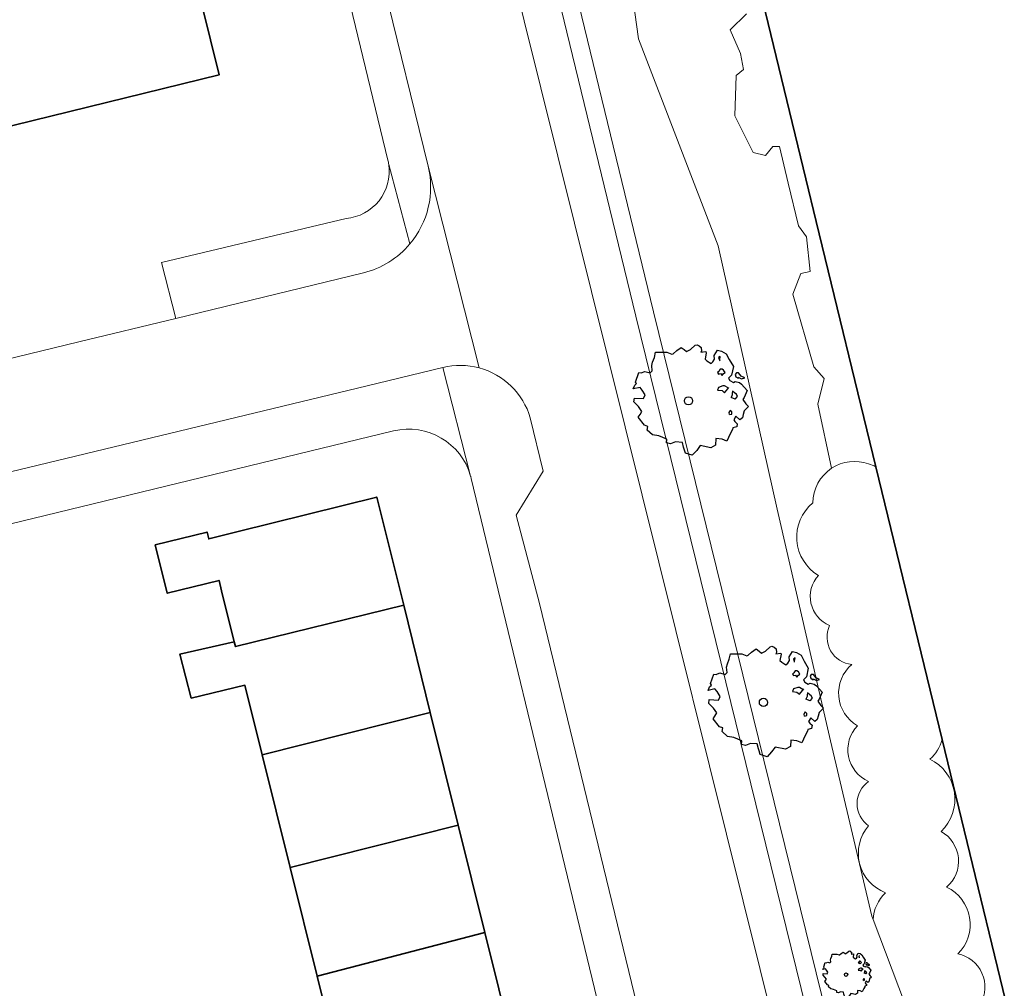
# Model space of a CAD drawing. Header units: metres. Extents: x 152391 to 157968, y 462336 to 467280.
# Tile 606 of 656: x 156572 to 156626, y 464312 to 464365. Entities that reach past the tile are written whole.
import ezdxf

# ---------------------------------------------------------------- set-up
doc = ezdxf.new("R2010")
doc.units = ezdxf.units.M
doc.header["$LTSCALE"] = 0.75
doc.layers.get('0').update_dxf_attribs({"lineweight": 25})
for name, color, linetype, lineweight in [('B-GV-GR-BOOM-S', 252, 'Continuous', 25), ('B-WE-GK-BESCHOEIING-G', 251, 'GK-BESCHOEIING', 35), ('B-WE-GR-BOS_LOOF-GV', 251, 'Continuous', 13), ('B-WE-OG-BEBOUWING-GV', 6, 'Continuous', 35), ('B-WE-OG-TERREIN_CULTUURSCHEIDING-GV', 251, 'Continuous', 18), ('B-WE-OG-WATER_SLOOT-GV', 251, 'Continuous', 18), ('B-WE-VH-VERHARDING_ASFALT-GV', 251, 'Continuous', 18), ('B-WE-VH-VERHARDING_TEGEL-GV', 251, 'Continuous', 18)]:
    doc.layers.add(name, color=color, linetype=linetype, lineweight=lineweight)
doc.linetypes.add('GK-BESCHOEIING', pattern='A,30,-5,[1,NLCS.SHX,S=1,R=0,X=0,Y=0],-5', length=40)

# ---------------------------------------------------------------- blocks, each defined once
blk = doc.blocks.new('SGR-BOOM_50_100')
at = {"linetype": 'Continuous'}
for p, q in [((-0.835, 2.577), (-0.649, 2.752)), ((-0.649, 2.752), (-0.401, 2.928)), ((-0.401, 2.928), (-0.236, 2.811)), ((-0.236, 2.811), (-0.112, 2.694)), ((-0.112, 2.694), (0.116, 2.811)), ((0.116, 2.811), (0.364, 3.044)), ((0.364, 3.044), (0.467, 3.074)), ((0.467, 3.074), (0.591, 3.015)), ((0.591, 3.015), (0.695, 2.928)), ((0.715, 2.723), (0.674, 2.665)), ((0.695, 2.928), (0.715, 2.723)), ((1.398, 2.49), (1.584, 2.782)), ((1.584, 2.782), (1.811, 2.723)), ((1.811, 2.723), (2.059, 2.577)), ((-1.972, 2.11), (-1.869, 2.373)), ((-1.869, 2.373), (-1.807, 2.665)), ((-1.807, 2.665), (-1.187, 2.665)), ((-1.187, 2.665), (-0.918, 2.548)), ((-0.918, 2.548), (-0.835, 2.577)), ((0.674, 2.665), (0.943, 2.694)), ((0.964, 2.636), (0.902, 2.285)), ((0.902, 2.285), (1.005, 2.198)), ((0.943, 2.694), (0.964, 2.636)), ((1.005, 2.198), (1.232, 2.052)), ((1.336, 2.139), (1.418, 2.285)), ((1.418, 2.285), (1.398, 2.49)), ((1.729, 2.431), (1.646, 2.373)), ((1.646, 2.373), (1.687, 2.227)), ((1.687, 2.227), (1.708, 2.198)), ((1.708, 2.256), (1.729, 2.431)), ((2.059, 2.577), (2.225, 2.256)), ((2.225, 2.256), (2.452, 1.876)), ((-2.096, 1.526), (-1.993, 1.643)), ((-2.014, 1.935), (-1.972, 2.11)), ((-1.993, 1.643), (-2.014, 1.935)), ((1.232, 2.052), (1.336, 2.139)), ((1.729, 1.73), (1.667, 1.613)), ((1.832, 1.73), (1.729, 1.73)), ((1.915, 1.672), (1.832, 1.73)), ((1.997, 1.555), (1.915, 1.672)), ((2.452, 1.876), (2.349, 1.409)), ((-2.903, 1.029), (-2.717, 1.555)), ((-2.717, 1.555), (-2.593, 1.526)), ((-2.593, 1.526), (-2.386, 1.613)), ((-2.386, 1.613), (-2.096, 1.526)), ((1.667, 1.613), (1.584, 1.555)), ((1.584, 1.555), (1.646, 1.467)), ((1.646, 1.467), (1.749, 1.497)), ((1.749, 1.497), (1.832, 1.38)), ((1.832, 1.38), (1.915, 1.497)), ((1.915, 1.497), (1.997, 1.555)), ((2.349, 1.409), (2.183, 1.234)), ((2.183, 1.234), (2.266, 1.117)), ((2.266, 1.117), (2.452, 1)), ((2.618, 1.526), (2.556, 1.438)), ((2.556, 1.438), (2.597, 1.321)), ((2.597, 1.321), (2.721, 1.234)), ((2.742, 1.526), (2.618, 1.526)), ((2.721, 1.292), (2.907, 1.205)), ((2.721, 1.234), (2.742, 1.292)), ((2.886, 1.351), (2.742, 1.526)), ((3.072, 1.263), (2.886, 1.351)), ((2.907, 1.205), (3.072, 1.263)), ((-3.027, 0.65), (-2.944, 0.854)), ((-2.655, 0.737), (-3.027, 0.65)), ((-2.944, 0.854), (-2.841, 0.942)), ((-2.841, 0.942), (-2.903, 1.029)), ((-2.531, 0.591), (-2.655, 0.737)), ((-2.365, 0.329), (-2.531, 0.591)), ((1.646, 0.737), (1.584, 0.591)), ((1.584, 0.591), (1.832, 0.562)), ((1.873, 0.825), (1.646, 0.737)), ((1.832, 0.562), (1.977, 0.445)), ((1.977, 0.825), (1.873, 0.825)), ((2.163, 0.708), (1.977, 0.825)), ((1.977, 0.445), (2.142, 0.65)), ((2.142, 0.65), (2.204, 0.737)), ((2.452, 1), (2.556, 1.059)), ((2.556, 1.059), (2.783, 1)), ((2.783, 1), (2.907, 0.913)), ((2.907, 0.913), (3.217, 0.562)), ((3.217, 0.562), (3.052, 0.183)), ((-2.985, -0.051), (-2.965, 0.153)), ((-2.965, 0.153), (-2.469, 0.124)), ((-2.469, 0.124), (-2.365, 0.329)), ((2.39, 0.329), (2.328, 0.183)), ((2.549, 0.087), (2.328, 0.183)), ((2.411, 0.533), (2.39, 0.416)), ((2.39, 0.416), (2.39, 0.329)), ((2.535, 0.416), (2.411, 0.533)), ((2.618, 0.358), (2.535, 0.416)), ((2.549, 0.087), (2.68, 0.241)), ((2.68, 0.241), (2.618, 0.358)), ((3.052, 0.183), (2.969, 0.066)), ((2.969, 0.066), (3.135, -0.168)), ((-2.737, -0.314), (-2.985, -0.051)), ((-2.551, -0.577), (-2.737, -0.314)), ((2.287, -0.518), (2.204, -0.635)), ((2.37, -0.606), (2.287, -0.518)), ((3.279, -0.314), (3.052, -0.548)), ((3.135, -0.168), (3.279, -0.314)), ((-2.758, -0.898), (-2.655, -0.752)), ((-2.407, -1.336), (-2.758, -0.898)), ((-2.655, -0.752), (-2.551, -0.577)), ((2.204, -0.635), (2.225, -0.752)), ((2.245, -0.752), (2.37, -0.723)), ((2.37, -0.723), (2.37, -0.606)), ((2.597, -0.84), (2.473, -1.044)), ((2.473, -1.044), (2.535, -1.132)), ((2.804, -1.044), (2.597, -0.84)), ((2.948, -0.927), (2.804, -1.044)), ((2.99, -0.752), (2.948, -0.927)), ((3.052, -0.548), (2.99, -0.752)), ((-2.22, -1.394), (-2.407, -1.336)), ((-2.262, -1.599), (-2.22, -1.394)), ((-1.972, -1.862), (-2.262, -1.599)), ((2.411, -1.57), (2.287, -1.803)), ((2.432, -1.482), (2.411, -1.57)), ((2.638, -1.424), (2.432, -1.482)), ((2.535, -1.132), (2.659, -1.248)), ((2.659, -1.248), (2.638, -1.424)), ((-1.621, -1.92), (-1.972, -1.862)), ((-1.187, -2.095), (-1.621, -1.92)), ((-1.207, -2.3), (-1.187, -2.095)), ((1.501, -2.066), (1.48, -2.417)), ((1.832, -2.095), (1.501, -2.066)), ((2.101, -2.212), (1.832, -2.095)), ((2.287, -1.803), (2.101, -2.212)), ((-0.98, -2.358), (-1.207, -2.3)), ((-0.711, -2.241), (-0.98, -2.358)), ((-0.339, -2.271), (-0.711, -2.241)), ((-0.277, -2.533), (-0.339, -2.271)), ((-0.236, -2.65), (-0.277, -2.533)), ((-0.174, -2.855), (-0.236, -2.65)), ((0.633, -2.446), (0.447, -2.709)), ((1.212, -2.563), (0.633, -2.446)), ((1.48, -2.417), (1.212, -2.563)), ((0.199, -2.971), (-0.174, -2.855)), ((0.447, -2.709), (0.199, -2.971))]:
    blk.add_line(p, q, dxfattribs=at)
blk.add_circle((0, 0), 0.225, dxfattribs=at)
blk = doc.blocks.new('SGR-BOOM_0_20')
at = {"linetype": 'Continuous'}
for p, q in [((-0.788, 1.001), (-0.762, 1.124)), ((-0.762, 1.124), (-0.501, 1.124)), ((-0.501, 1.124), (-0.387, 1.075)), ((-0.387, 1.075), (-0.352, 1.087)), ((-0.352, 1.087), (-0.274, 1.161)), ((-0.274, 1.161), (-0.169, 1.235)), ((-0.169, 1.235), (-0.099, 1.186)), ((-0.099, 1.186), (-0.047, 1.137)), ((-0.047, 1.137), (0.049, 1.186)), ((0.049, 1.186), (0.154, 1.284)), ((0.154, 1.284), (0.197, 1.297)), ((0.197, 1.297), (0.25, 1.272)), ((0.25, 1.272), (0.293, 1.235)), ((0.302, 1.149), (0.284, 1.124)), ((0.284, 1.124), (0.398, 1.137)), ((0.293, 1.235), (0.302, 1.149)), ((0.407, 1.112), (0.38, 0.964)), ((0.398, 1.137), (0.407, 1.112)), ((0.59, 1.05), (0.668, 1.173)), ((0.668, 1.173), (0.764, 1.149)), ((0.764, 1.149), (0.869, 1.087)), ((0.869, 1.087), (0.939, 0.952)), ((-1.225, 0.434), (-1.146, 0.656)), ((-1.146, 0.656), (-1.094, 0.644)), ((-1.094, 0.644), (-1.007, 0.681)), ((-1.007, 0.681), (-0.884, 0.644)), ((-0.884, 0.644), (-0.841, 0.693)), ((-0.85, 0.816), (-0.832, 0.89)), ((-0.841, 0.693), (-0.85, 0.816)), ((-0.832, 0.89), (-0.788, 1.001)), ((0.38, 0.964), (0.424, 0.927)), ((0.424, 0.927), (0.52, 0.865)), ((0.52, 0.865), (0.564, 0.902)), ((0.564, 0.902), (0.598, 0.964)), ((0.598, 0.964), (0.59, 1.05)), ((0.703, 0.681), (0.668, 0.656)), ((0.668, 0.656), (0.694, 0.619)), ((0.729, 1.026), (0.694, 1.001)), ((0.694, 1.001), (0.712, 0.939)), ((0.694, 0.619), (0.738, 0.631)), ((0.729, 0.73), (0.703, 0.681)), ((0.712, 0.939), (0.721, 0.927)), ((0.721, 0.952), (0.729, 1.026)), ((0.773, 0.73), (0.729, 0.73)), ((0.738, 0.631), (0.773, 0.582)), ((0.808, 0.705), (0.773, 0.73)), ((0.773, 0.582), (0.808, 0.631)), ((0.843, 0.656), (0.808, 0.705)), ((0.808, 0.631), (0.843, 0.656)), ((0.991, 0.594), (0.921, 0.521)), ((0.939, 0.952), (1.035, 0.792)), ((1.035, 0.792), (0.991, 0.594)), ((1.104, 0.644), (1.078, 0.607)), ((1.078, 0.607), (1.096, 0.557)), ((1.096, 0.557), (1.148, 0.521)), ((1.157, 0.644), (1.104, 0.644)), ((1.148, 0.545), (1.226, 0.508)), ((1.148, 0.521), (1.157, 0.545)), ((1.218, 0.57), (1.157, 0.644)), ((1.296, 0.533), (1.218, 0.57)), ((-1.277, 0.274), (-1.242, 0.36)), ((-1.12, 0.311), (-1.277, 0.274)), ((-1.259, -0.022), (-1.251, 0.065)), ((-1.251, 0.065), (-1.041, 0.052)), ((-1.242, 0.36), (-1.198, 0.397)), ((-1.198, 0.397), (-1.225, 0.434)), ((-1.068, 0.249), (-1.12, 0.311)), ((-0.998, 0.139), (-1.068, 0.249)), ((-1.041, 0.052), (-0.998, 0.139)), ((0.694, 0.311), (0.668, 0.249)), ((0.668, 0.249), (0.773, 0.237)), ((0.79, 0.348), (0.694, 0.311)), ((0.773, 0.237), (0.834, 0.188)), ((0.834, 0.348), (0.79, 0.348)), ((0.912, 0.299), (0.834, 0.348)), ((0.834, 0.188), (0.904, 0.274)), ((0.904, 0.274), (0.93, 0.311)), ((0.921, 0.521), (0.956, 0.471)), ((0.956, 0.471), (1.035, 0.422)), ((1.008, 0.139), (0.982, 0.077)), ((1.075, 0.037), (0.982, 0.077)), ((1.017, 0.225), (1.008, 0.176)), ((1.008, 0.176), (1.008, 0.139)), ((1.069, 0.176), (1.017, 0.225)), ((1.035, 0.422), (1.078, 0.447)), ((1.104, 0.151), (1.069, 0.176)), ((1.075, 0.037), (1.13, 0.102)), ((1.078, 0.447), (1.174, 0.422)), ((1.13, 0.102), (1.104, 0.151)), ((1.174, 0.422), (1.226, 0.385)), ((1.226, 0.508), (1.296, 0.533)), ((1.226, 0.385), (1.357, 0.237)), ((1.287, 0.077), (1.253, 0.028)), ((1.253, 0.028), (1.322, -0.071)), ((1.357, 0.237), (1.287, 0.077)), ((-1.155, -0.132), (-1.259, -0.022)), ((-1.164, -0.379), (-1.12, -0.317)), ((-1.015, -0.564), (-1.164, -0.379)), ((-1.076, -0.243), (-1.155, -0.132)), ((-1.12, -0.317), (-1.076, -0.243)), ((0.965, -0.219), (0.93, -0.268)), ((0.93, -0.268), (0.939, -0.317)), ((0.947, -0.317), (1, -0.305)), ((1, -0.256), (0.965, -0.219)), ((1, -0.305), (1, -0.256)), ((1.096, -0.354), (1.043, -0.44)), ((1.043, -0.44), (1.069, -0.477)), ((1.069, -0.477), (1.122, -0.527)), ((1.183, -0.44), (1.096, -0.354)), ((1.122, -0.527), (1.113, -0.601)), ((1.244, -0.391), (1.183, -0.44)), ((1.261, -0.317), (1.244, -0.391)), ((1.287, -0.231), (1.261, -0.317)), ((1.383, -0.132), (1.287, -0.231)), ((1.322, -0.071), (1.383, -0.132)), ((-0.937, -0.588), (-1.015, -0.564)), ((-0.954, -0.675), (-0.937, -0.588)), ((-0.832, -0.785), (-0.954, -0.675)), ((-0.684, -0.81), (-0.832, -0.785)), ((-0.501, -0.884), (-0.684, -0.81)), ((-0.509, -0.97), (-0.501, -0.884)), ((-0.413, -0.995), (-0.509, -0.97)), ((-0.3, -0.946), (-0.413, -0.995)), ((-0.143, -0.958), (-0.3, -0.946)), ((-0.117, -1.069), (-0.143, -0.958)), ((-0.099, -1.118), (-0.117, -1.069)), ((0.267, -1.032), (0.188, -1.143)), ((0.511, -1.081), (0.267, -1.032)), ((0.625, -1.019), (0.511, -1.081)), ((0.633, -0.872), (0.625, -1.019)), ((0.773, -0.884), (0.633, -0.872)), ((0.886, -0.933), (0.773, -0.884)), ((0.965, -0.761), (0.886, -0.933)), ((1.017, -0.662), (0.965, -0.761)), ((1.026, -0.625), (1.017, -0.662)), ((1.113, -0.601), (1.026, -0.625)), ((-0.073, -1.204), (-0.099, -1.118)), ((0.084, -1.254), (-0.073, -1.204)), ((0.188, -1.143), (0.084, -1.254))]:
    blk.add_line(p, q, dxfattribs=at)
blk.add_circle((0, 0), 0.0948, dxfattribs=at)

msp = doc.modelspace()

# ---------------------------------------------------------------- linework, layer by layer
at = {"layer": 'B-WE-GK-BESCHOEIING-G'}
for points in [[(156618.549, 464340.098), (156615.293, 464353.506), (156614.726, 464355.841), (156607.761, 464384.519)], [(156622.175, 464325.164), (156618.549, 464340.098)], [(156622.175, 464325.164), (156640.46, 464249.866), (156641.98, 464242.867)]]:
    msp.add_lwpolyline(points, dxfattribs=at)
at = {"layer": 'B-WE-GR-BOS_LOOF-GV'}
for points in [[(156603.78, 464376.366), (156605.56, 464363.509), (156609.923, 464352.18), (156613.155, 464337.779), (156616.063, 464325.106), (156618.325, 464315.505), (156618.397, 464315.315)], [(156616.127, 464340.009), (156615.367, 464343.515), (156615.729, 464344.921), (156615.166, 464345.564), (156614.001, 464349.541), (156614.443, 464350.665), (156614.965, 464350.786), (156614.764, 464352.674), (156614.321, 464353.27), (156613.754, 464355.605), (156613.278, 464357.615), (156612.916, 464357.614), (156612.515, 464357.132), (156611.832, 464357.293), (156610.828, 464359.301), (156610.908, 464361.511), (156611.31, 464361.832), (156611.149, 464362.716), (156610.587, 464364.001), (156611.47, 464364.885)], [(156622.175, 464325.164), (156618.549, 464340.098)], [(156618.397, 464315.315), (156621.88, 464306.096), (156623.951, 464297.62)]]:
    msp.add_lwpolyline(points, dxfattribs=at)
for points in [[(156618.155, 464340.246, 0.237167), (156616.127, 464340.009)], [(156616.127, 464340.009, 0.252185), (156615.105, 464338.113)], [(156615.105, 464338.113, -0.252185), (156616.127, 464340.009)], [(156618.549, 464340.098, 0.045049), (156618.155, 464340.246)], [(156615.105, 464338.113, 0.520942), (156615.41, 464334.153)], [(156615.41, 464334.153, -0.520942), (156615.105, 464338.113)], [(156615.41, 464334.153, 0.520812), (156616.02, 464331.411)], [(156616.02, 464331.411, -0.520812), (156615.41, 464334.153)], [(156616.02, 464331.411, 0.520804), (156617.24, 464329.279)], [(156617.24, 464329.279, -0.520804), (156616.02, 464331.411)], [(156617.24, 464329.279, 0.520564), (156617.545, 464325.927)], [(156617.545, 464325.927, -0.520564), (156617.24, 464329.279)], [(156617.545, 464325.927, 0.520707), (156618.155, 464322.881)], [(156618.155, 464322.881, -0.520707), (156617.545, 464325.927)], [(156621.51, 464324.1, 0.156796), (156622.175, 464325.164)], [(156622.12, 464320.139, 0.520555), (156621.51, 464324.1)], [(156618.155, 464322.881, 0.521133), (156618.155, 464320.444)], [(156618.155, 464320.444, -0.521133), (156618.155, 464322.881)], [(156618.155, 464320.444, 0.520497), (156619.07, 464316.788)], [(156619.07, 464316.788, -0.520497), (156618.155, 464320.444)], [(156622.425, 464317.093, 0.520332), (156622.12, 464320.139)], [(156619.07, 464316.788, 0.185405), (156618.397, 464315.315)], [(156618.397, 464315.315, -0.185405), (156619.07, 464316.788)], [(156623.035, 464313.437, 0.520802), (156622.425, 464317.093)], [(156624.255, 464310.695, 0.520874), (156623.035, 464313.437)]]:
    msp.add_lwpolyline(points, format="xyb", dxfattribs=at)
at = {"layer": 'B-WE-OG-BEBOUWING-GV'}
for points in [[(156558.041, 464399.81), (156566.82, 464363.927), (156568.265, 464358.023), (156582.611, 464361.533), (156581.181, 464367.377), (156571.06, 464408.745), (156568.372, 464419.73), (156554.026, 464416.22)], [(156583.44, 464330.518), (156583.507, 464330.251), (156592.712, 464332.514), (156591.243, 464338.434), (156583.663, 464336.553), (156582.042, 464336.151), (156581.951, 464336.516), (156579.121, 464335.814), (156579.777, 464333.17), (156582.608, 464333.872), (156582.749, 464333.303)], [(156592.712, 464332.514), (156583.507, 464330.251), (156583.44, 464330.518), (156580.469, 464329.846), (156581.09, 464327.44), (156584.029, 464328.144), (156584.974, 464324.337), (156594.168, 464326.647)], [(156594.168, 464326.647), (156584.974, 464324.337), (156586.506, 464318.163), (156595.699, 464320.481)], [(156595.699, 464320.481), (156586.506, 464318.163), (156587.98, 464312.224), (156597.156, 464314.61)], [(156598.687, 464308.441), (156597.156, 464314.61), (156587.98, 464312.224), (156589.496, 464306.117)]]:
    msp.add_lwpolyline(points, close=True, dxfattribs=at)
at = {"layer": 'B-WE-OG-TERREIN_CULTUURSCHEIDING-GV'}
for points in [[(156641.755, 464221.8), (156639.008, 464231.209), (156636.099, 464242.73), (156634.645, 464252.523), (156629.798, 464268.845), (156626.566, 464282.286), (156624.789, 464294.191), (156623.951, 464297.62), (156621.88, 464306.096), (156618.397, 464315.315), (156618.325, 464315.505), (156616.063, 464325.106), (156613.155, 464337.779), (156609.923, 464352.18), (156605.56, 464363.509), (156603.78, 464376.366), (156603.46, 464378.679), (156600.884, 464389.724), (156599.743, 464394.616), (156595.381, 464408.057), (156592.861, 464419.626), (156591.826, 464424.379), (156586.817, 464434.364), (156585.445, 464440.11)], [(156577.732, 464438.009), (156580.49, 464433.945), (156583.056, 464429.72), (156585.322, 464425.453), (156587.166, 464421.684), (156588.683, 464418.005), (156590.071, 464413.942), (156591.082, 464410.2), (156596.504, 464388.62), (156600.912, 464370.753), (156602.298, 464365.394), (156606.387, 464348.58), (156630.813, 464249.336), (156632.261, 464243.397), (156635.508, 464231.789), (156645.238, 464202.23)], [(156645.238, 464202.23), (156635.508, 464231.789), (156632.261, 464243.397), (156630.813, 464249.336), (156606.387, 464348.58), (156602.298, 464365.394), (156600.912, 464370.753), (156596.504, 464388.62), (156591.082, 464410.2), (156590.071, 464413.942), (156588.683, 464418.005), (156587.166, 464421.684), (156585.322, 464425.453), (156583.056, 464429.72), (156580.49, 464433.945), (156577.732, 464438.009)], [(156591.604, 464404.018), (156595.534, 464388.378), (156599.942, 464370.508), (156601.328, 464365.151), (156605.416, 464348.342), (156620.487, 464287.074), (156631.293, 464243.144), (156636.359, 464223.049), (156639.837, 464209.239), (156640.424, 464207.312)]]:
    msp.add_lwpolyline(points, dxfattribs=at)
at = {"layer": 'B-WE-OG-WATER_SLOOT-GV'}
for points in [[(156606.24, 464440.303), (156606.016, 464441.028), (156601.083, 464457.311), (156591.201, 464454.094), (156589.94, 464453.683), (156590.379, 464452.18), (156593.56, 464438.046), (156594.689, 464432.458), (156596.546, 464426.804), (156600.379, 464415.137), (156601.585, 464409.951), (156607.45, 464385.799), (156607.761, 464384.519), (156614.726, 464355.841), (156615.293, 464353.506), (156618.549, 464340.098), (156622.175, 464325.164), (156640.46, 464249.866), (156641.98, 464242.867), (156642.233, 464241.705), (156642.674, 464239.674), (156646.506, 464223.843), (156646.954, 464221.989)], [(156618.549, 464340.098), (156615.293, 464353.506), (156614.726, 464355.841), (156607.761, 464384.519)], [(156611.47, 464364.885), (156610.587, 464364.001), (156611.149, 464362.716), (156611.31, 464361.832), (156610.908, 464361.511), (156610.828, 464359.301), (156611.832, 464357.293), (156612.515, 464357.132), (156612.916, 464357.614), (156613.278, 464357.615), (156613.754, 464355.605), (156614.321, 464353.27), (156614.764, 464352.674), (156614.965, 464350.786), (156614.443, 464350.665), (156614.001, 464349.541), (156615.166, 464345.564), (156615.729, 464344.921), (156615.367, 464343.515), (156616.127, 464340.009)], [(156641.98, 464242.867), (156640.46, 464249.866), (156622.175, 464325.164)]]:
    msp.add_lwpolyline(points, dxfattribs=at)
for points in [[(156616.127, 464340.009, -0.237167), (156618.155, 464340.246)], [(156618.155, 464340.246, -0.045049), (156618.549, 464340.098)], [(156622.175, 464325.164, -0.156796), (156621.51, 464324.1)], [(156621.51, 464324.1, -0.520555), (156622.12, 464320.139)], [(156622.12, 464320.139, -0.520332), (156622.425, 464317.093)], [(156622.425, 464317.093, -0.520802), (156623.035, 464313.437)], [(156623.035, 464313.437, -0.520874), (156624.255, 464310.695)]]:
    msp.add_lwpolyline(points, format="xyb", dxfattribs=at)
at = {"layer": 'B-WE-VH-VERHARDING_ASFALT-GV'}
for points in [[(156638.12, 464207.993), (156634.441, 464222.503), (156629.638, 464241.348), (156618.882, 464285.788), (156618.674, 464286.623), (156598.367, 464368.26), (156597.082, 464367.941), (156594.528, 464378.527)], [(156590.505, 464377.387), (156593.06, 464366.798), (156591.625, 464366.45), (156594.051, 464356.545), (156596.836, 464345.507)], [(156596.836, 464345.507), (156594.051, 464356.545)], [(156590.505, 464350.708), (156580.245, 464348.215), (156574.94, 464346.926), (156521.479, 464333.934), (156520.197, 464331.556), (156518.06, 464331.037), (156490.811, 464324.415), (156488.398, 464323.828), (156485.769, 464325.256), (156482.244, 464324.399), (156461.765, 464319.422), (156452.1, 464317.12)], [(156531.947, 464332.087), (156563.189, 464339.754), (156566.272, 464340.51), (156568.083, 464339.066), (156590.707, 464344.524), (156594.863, 464345.531)], [(156599.64, 464342.769), (156600.344, 464339.854), (156598.87, 464337.444), (156600.137, 464332.606), (156609.757, 464293.013), (156611.787, 464284.898), (156613.818, 464276.784), (156620.677, 464249.103), (156624.858, 464229.654), (156629.494, 464212.591), (156629.682, 464211.849), (156630.84, 464206.926)]]:
    msp.add_lwpolyline(points, dxfattribs=at)
for points in [[(156594.051, 464356.545, -0.23947), (156593.052, 464352.29)], [(156593.052, 464352.29, -0.159548), (156590.505, 464350.708)], [(156594.863, 464345.531, -0.125697), (156596.836, 464345.507)], [(156596.836, 464345.507, -0.26164), (156599.64, 464342.769)]]:
    msp.add_lwpolyline(points, format="xyb", dxfattribs=at)
at = {"layer": 'B-WE-VH-VERHARDING_TEGEL-GV'}
for points in [[(156577.723, 464412.878), (156579.755, 464406.609), (156581.146, 464400.961), (156583.53, 464391.275), (156591.851, 464356.879)], [(156587.686, 464411.546), (156588.726, 464407.563), (156588.741, 464407.508), (156588.863, 464407.039), (156589.719, 464403.534), (156591.908, 464394.576), (156596.646, 464375.179), (156598.367, 464368.26), (156618.674, 464286.623), (156618.882, 464285.788), (156629.638, 464241.348), (156634.441, 464222.503), (156638.12, 464207.993)], [(156594.051, 464356.545), (156591.625, 464366.45), (156585.178, 464392.771), (156584.459, 464395.704), (156582.974, 464401.503), (156580.738, 464410.233)], [(156640.424, 464207.312), (156639.837, 464209.239), (156636.359, 464223.049), (156631.293, 464243.144), (156620.487, 464287.074), (156605.416, 464348.342), (156601.328, 464365.151), (156599.942, 464370.508), (156595.534, 464388.378), (156591.604, 464404.018), (156590.114, 464409.948)], [(156593.052, 464352.29), (156591.898, 464356.627)], [(156591.898, 464356.627), (156593.052, 464352.29)], [(156589.562, 464353.682), (156580.613, 464351.553), (156579.467, 464351.273), (156580.245, 464348.215), (156590.505, 464350.708)], [(156596.378, 464339.586), (156594.863, 464345.531), (156590.707, 464344.524), (156568.083, 464339.066), (156566.272, 464340.51), (156563.189, 464339.754), (156563.614, 464337.988), (156532.378, 464330.34), (156531.947, 464332.087)], [(156594.863, 464345.531), (156596.378, 464339.586), (156596.384, 464339.565), (156596.411, 464339.46), (156607.754, 464292.55)], [(156609.757, 464293.013), (156600.137, 464332.606), (156598.87, 464337.444), (156600.344, 464339.854), (156599.64, 464342.769)], [(156525.812, 464325.907), (156530.031, 464326.921), (156566.821, 464335.907), (156568.49, 464336.312), (156592.156, 464342.052)]]:
    msp.add_lwpolyline(points, dxfattribs=at)
for points in [[(156591.898, 464356.627, -0.43043), (156589.562, 464353.682)], [(156591.851, 464356.879, -0.028275), (156591.898, 464356.627)], [(156593.052, 464352.29, 0.23947), (156594.051, 464356.545)], [(156590.505, 464350.708, 0.159548), (156593.052, 464352.29)], [(156596.836, 464345.507, 0.125697), (156594.863, 464345.531)], [(156599.64, 464342.769, 0.26164), (156596.836, 464345.507)], [(156592.156, 464342.052, -0.402202), (156596.378, 464339.586)]]:
    msp.add_lwpolyline(points, format="xyb", dxfattribs=at)

# ---------------------------------------------------------------- block references
at = {"layer": 'B-GV-GR-BOOM-S', "transparency": 33554559}
for name, p in [('SGR-BOOM_50_100', (156608.3, 464343.7)), ('SGR-BOOM_50_100', (156612.4, 464327.2)), ('SGR-BOOM_0_20', (156616.922, 464312.306))]:
    msp.add_blockref(name, p, dxfattribs=at)

doc.saveas('drawing.dxf')
